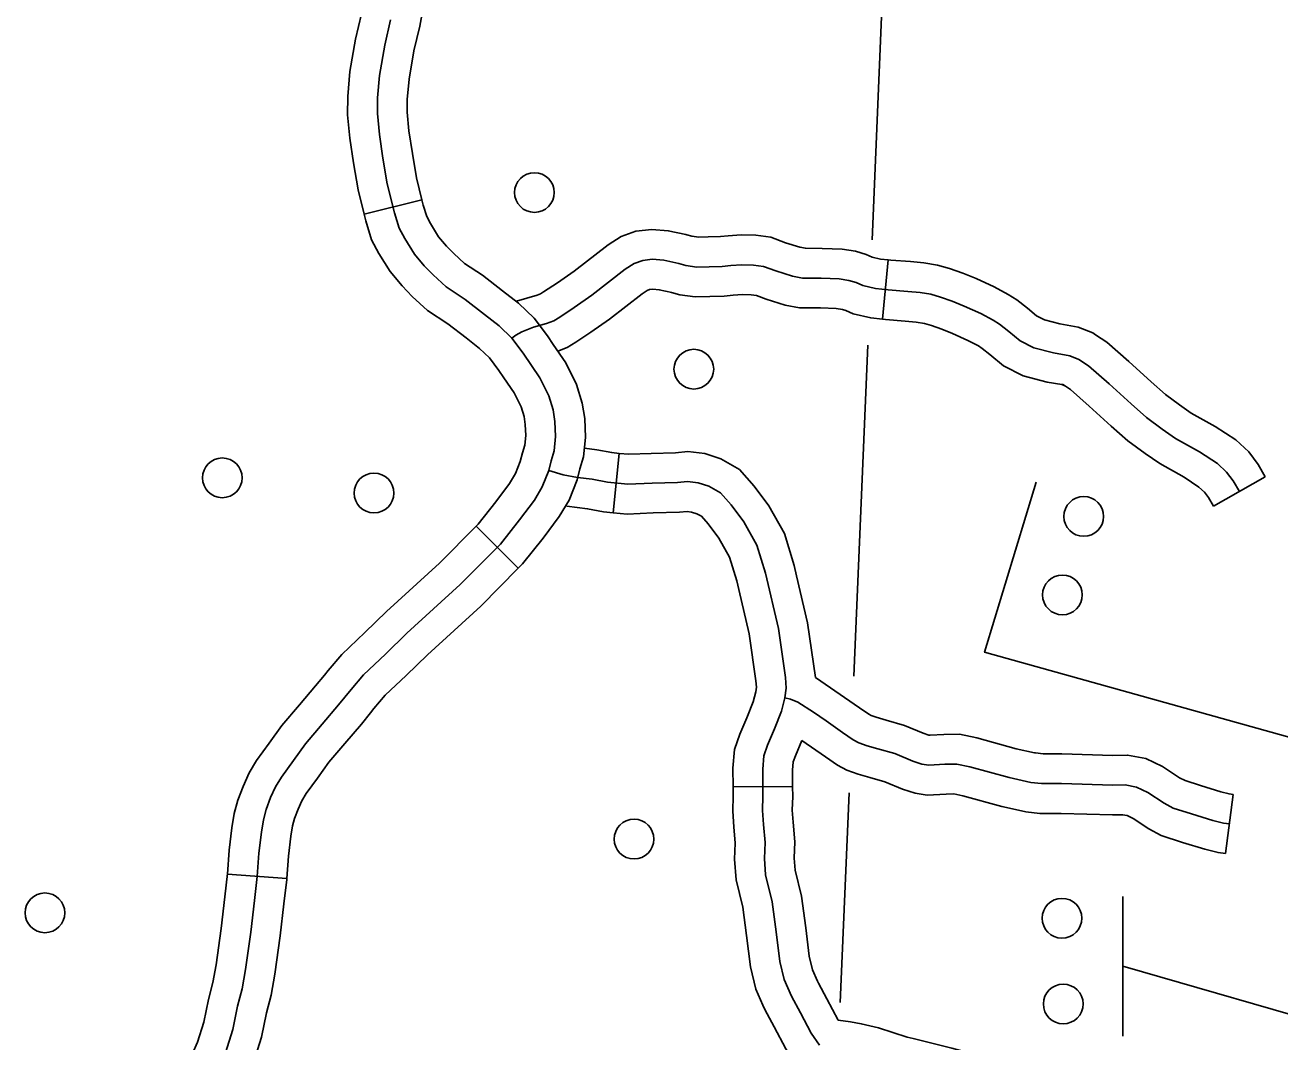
# Model space of a CAD drawing. Extents: x 653372 to 905732, y 627442 to 787275.
# Drawn here: x 723610 to 726770, y 747229 to 749788 of the extents above; entities that cross this region are included whole.
import ezdxf

# ---------------------------------------------------------------- set-up
doc = ezdxf.new("R2010")
doc.units = 0
for name, color, linetype in [('31', 7, 'Continuous'), ('45', 7, 'Continuous'), ('5', 7, 'Continuous'), ('56', 7, 'Continuous')]:
    doc.layers.add(name, color=color, linetype=linetype)

msp = doc.modelspace()

# ---------------------------------------------------------------- linework, layer by layer
at = {"layer": '31'}
for p, q in [((724463.7, 749312.2), (724609.4, 749348)), ((724609.4, 749348), (724609.4, 749348)), ((724852.1, 748420.8), (724745.7, 748526.5)), ((724119.8, 747651.2), (724269.4, 747639.8))]:
    msp.add_line(p, q, dxfattribs=at)
for points in [[(724463.7, 749312.2), (724448.7, 749373.4), (724437.2, 749441.1), (724427.8, 749503.4), (724422, 749562.4), (724422.6, 749608.6), (724428.2, 749671), (724442.2, 749752.9), (724457.2, 749816.7), (724466.4, 749864.8)], [(724609.4, 749348), (724595.7, 749403.9), (724585.3, 749464.8), (724576.7, 749521.9), (724572.1, 749568.7), (724572.6, 749600.9), (724577.1, 749651.7), (724589.3, 749723.1), (724603.9, 749785.4), (724613.7, 749836.3)], [(724217.2, 747813.9), (724228.2, 747843.4), (724240.5, 747870.7), (724255.5, 747895.2), (724285.8, 747936.9), (724316.1, 747978.6), (724358.1, 748028.7), (724399.4, 748076.8), (724431, 748115.7), (724462.5, 748152.6), (724517.4, 748205), (724571.7, 748257.5), (724705.8, 748379.9), (724806.8, 748481.7), (724855.2, 748542.4), (724892.6, 748592.6), (724912.5, 748625.8), (724928.6, 748666.6), (724934.7, 748691.4), (724942.2, 748716.2), (724946, 748752.5), (724944.4, 748790.4), (724939.9, 748819.7), (724928.8, 748855.1), (724906.5, 748900.4), (724864.5, 748962.5), (724835.9, 749000.5), (724803.7, 749031.2), (724766.7, 749060.1), (724717.9, 749097.3), (724670.2, 749129.2), (724637.3, 749159.2), (724615.3, 749181.8), (724590.5, 749211.6), (724566, 749250.9), (724551.9, 749277), (724540.2, 749315.2), (724522.2, 749388.7), (724511.3, 749452.9), (724502.3, 749512.7), (724497.1, 749565.5), (724497.6, 749604.7), (724502.7, 749661.3), (724515.8, 749738), (724530.5, 749801.1)], [(724609.4, 749348), (724612.6, 749335.1), (724621.5, 749306), (724630.9, 749288.5), (724651.4, 749255.6), (724671, 749232), (724689.5, 749213.2), (724716.6, 749188.4), (724761.5, 749158.4), (724812.6, 749119.4), (724852.8, 749088.1), (724892.1, 749050.5), (724925.5, 749006.1), (724940.2, 748984.5)], [(724816, 748900.4), (724803.4, 748918.9), (724779.7, 748950.5), (724754.7, 748974.4), (724720.9, 749000.7), (724674.3, 749036.3), (724623.8, 749070), (724585.1, 749105.3), (724559.5, 749131.5), (724529.6, 749167.6), (724501.1, 749213.2), (724482.4, 749247.9), (724467.9, 749295.2), (724463.7, 749312.2)], [(724940.2, 748984.5), (724971.5, 748938.2), (724998.7, 748883.1), (725013.2, 748836.7), (725019.2, 748797.7), (725021.2, 748750.2), (725016.1, 748701.3), (725007.1, 748671.5), (725000.2, 748643.7), (724980, 748592.5), (724955, 748550.9), (724914.7, 748496.6), (724862.9, 748431.7), (724852.1, 748420.8)], [(724745.7, 748526.5), (724750.7, 748531.6), (724795.8, 748588.1), (724830.1, 748634.4), (724845, 748659.1), (724857, 748689.4), (724862.4, 748711.3), (724868.4, 748731), (724870.8, 748754.9), (724869.7, 748783.1), (724866.7, 748802.6), (724859, 748827.2), (724841.5, 748862.7), (724816, 748900.4)], [(724363.7, 748151.8), (724373.3, 748163.7), (724408, 748204.2), (724465.5, 748259.1), (724520.4, 748312.1), (724653.9, 748434.1), (724745.7, 748526.5)], [(724480.2, 748057.3), (724488.6, 748067.7), (724517, 748101), (724569.4, 748150.9), (724623.1, 748202.8), (724757.7, 748325.8), (724852.1, 748420.8)], [(724119.8, 747651.2), (724124.4, 747710.9), (724131.1, 747767.3), (724136.9, 747803.3), (724145.7, 747836.7), (724158.9, 747871.9), (724174.1, 747905.7), (724193, 747936.8), (724225.1, 747981), (724257, 748024.8), (724300.9, 748077.2), (724341.8, 748124.8), (724363.7, 748151.8)], [(724269.4, 747639.8), (724273.7, 747696.4), (724279.7, 747746.5), (724283.8, 747772.3), (724288.8, 747791.2), (724297.6, 747814.8), (724307, 747835.7), (724318, 747853.6), (724346.4, 747892.8), (724375.2, 747932.4), (724415.3, 747980.1), (724457, 748028.7), (724480.2, 748057.3)], [(723832.7, 746817), (723878.6, 746835.9), (723909.5, 746858.6), (723927.3, 746874.9), (723940.2, 746892.1), (723971.2, 746933.8), (724001, 746976.1), (724035.7, 747028.5), (724058.5, 747069), (724078.6, 747112.3), (724100.6, 747170.6), (724114.4, 747201.2), (724133, 747259.5), (724144.9, 747318.6), (724156.4, 747362.2), (724165.3, 747410.6), (724178.2, 747504.8), (724187.4, 747584.9), (724194.6, 747645), (724199, 747703.7), (724205.4, 747756.9), (724210.4, 747787.8), (724217.2, 747813.9)], [(724015.6, 747157.9), (724031.3, 747199.2), (724044.2, 747228.1), (724060.3, 747278.4), (724071.8, 747335.5), (724083.1, 747378.5), (724091.2, 747422.4), (724103.8, 747514.2), (724112.9, 747593.7), (724119.9, 747652.3), (724119.8, 747651.1)], [(724269.4, 747639.8), (724269.2, 747637.7), (724261.9, 747576.2), (724252.6, 747495.4), (724239.3, 747398.7), (724229.6, 747345.8), (724218, 747301.6), (724205.7, 747240.6), (724184.5, 747174.4), (724170, 747141.9), (724155.9, 747104.8)]]:
    msp.add_lwpolyline(points, dxfattribs=at)
at = {"layer": '45'}
for p, q in [((725783, 749197.5), (725768.7, 749048.1)), ((725106, 748710.1), (725091.3, 748560.8)), ((726732.9, 748650.9), (726602.4, 748576.9)), ((725542.8, 747871.8), (725392.8, 747870.5)), ((726652.2, 747851.6), (726632.8, 747702.8))]:
    msp.add_line(p, q, dxfattribs=at)
for points in [[(725276.4, 749260.1), (725274, 749260.7), (725229.4, 749270.5), (725187.9, 749274), (725147.8, 749269.2), (725111.3, 749255.9), (725077.9, 749235.3), (724992.3, 749168.4), (724950.8, 749139.3), (724915.7, 749116.4), (724908.1, 749111.6), (724899.7, 749108.5), (724847.3, 749093.3)], [(725783, 749197.5), (725764.1, 749199.3), (725743, 749204.3), (725727.8, 749210.8), (725700.7, 749218.7), (725667.5, 749223.9), (725616.8, 749226), (725575.1, 749226.4), (725560.7, 749229.2), (725524.8, 749240.5), (725487.7, 749254.1), (725450.4, 749259.1), (725412.8, 749260.2), (725380.3, 749257.6), (725360.8, 749255.8), (725330.4, 749254.8), (725306.3, 749254.3), (725289, 749256.7), (725276.4, 749260.1)], [(726667.6, 748613.9), (726652.4, 748640.7), (726635.5, 748663), (726612.2, 748684.5), (726567.4, 748713.9), (726507.1, 748747.9), (726473.5, 748770.8), (726433.8, 748800), (726395.3, 748834.5), (726339.7, 748885), (726288.1, 748930.2), (726263.6, 748946.5), (726241, 748955.5), (726199.7, 748963), (726150.2, 748975.9), (726115.4, 748993.6), (726087, 749017.3), (726063.6, 749035.7), (726048.1, 749045.5), (726016.9, 749062), (725974.9, 749081), (725944.6, 749093.3), (725915.3, 749103.6), (725891.1, 749110.5), (725863.7, 749115), (725833.1, 749118), (725783.4, 749122.1), (725751.7, 749125.1), (725719.2, 749132.8), (725702.4, 749140.1), (725684.4, 749145.3), (725660.1, 749149.2), (725614.9, 749151), (725567.7, 749151.4), (725542.2, 749156.3), (725500.5, 749169.6), (725469.7, 749180.9), (725444.3, 749184.2), (725414.7, 749185.1), (725386.8, 749182.8), (725365.4, 749180.9), (725332.4, 749179.8), (725301.8, 749179.2), (725274, 749183.1), (725256.3, 749187.8), (725218.1, 749196.2), (725189.3, 749198.7), (725165.3, 749195.7), (725144.1, 749188.1), (725120.8, 749173.7), (725036.9, 749108.1), (724992.9, 749077.2), (724956.3, 749053.3), (724941.5, 749043.9), (724923.1, 749037.2), (724890.6, 749027.8), (724861.1, 749016.2), (724845.8, 749007.8), (724835.9, 749000.5)], [(726305.6, 749008.7), (726298.8, 749013.2), (726261.8, 749028), (726215.8, 749036.3), (726176.9, 749046.5), (726156.9, 749056.6), (726134.2, 749075.6), (726107, 749097), (726085.8, 749110.4), (726049.9, 749129.4), (726004.5, 749149.9), (725971.1, 749163.5), (725938, 749175.1), (725907.5, 749183.8), (725873.4, 749189.4), (725839.8, 749192.7), (725790, 749196.8), (725783, 749197.5)], [(725238.6, 749114.9), (725206.8, 749121.9), (725190.7, 749123.3), (725182.8, 749122.3), (725176.9, 749120.2), (725163.7, 749112), (725081.6, 749047.8), (725034.9, 749015.1), (724996.9, 748990.3), (724974.8, 748976.3), (724951.5, 748967.7)], [(725768.7, 749048.1), (725739.4, 749050.9), (725695.5, 749061.4), (725677, 749069.4), (725668, 749072), (725652.6, 749074.4), (725613.1, 749076.1), (725560.2, 749076.5), (725523.7, 749083.5), (725476.2, 749098.6), (725451.6, 749107.6), (725438.2, 749109.4), (725416.6, 749110), (725393.3, 749108.1), (725370.1, 749106), (725334.5, 749104.8), (725297.2, 749104), (725259.1, 749109.5), (725238.1, 749115)], [(726228.4, 748879.8), (726220.3, 748883.1), (726183.5, 748889.7), (726123.4, 748905.4), (726073.8, 748930.6), (726039.7, 748959.1), (726020.3, 748974.4), (726010.5, 748980.6), (725983.9, 748994.6), (725945.3, 749012), (725918.1, 749023.1), (725892.5, 749032.1), (725874.6, 749037.2), (725854, 749040.6), (725826.4, 749043.3), (725776.7, 749047.4), (725768.7, 749048.1)], [(726732.9, 748650.9), (726715.2, 748682), (726691.2, 748713.6), (726658.5, 748743.8), (726606.4, 748778), (726546.6, 748811.7), (726516.8, 748832), (726481.2, 748858.3), (726445.6, 748890.2), (726389.6, 748941), (726333.8, 748989.9), (726305.3, 749008.9)], [(726602.4, 748576.9), (726589.7, 748599.3), (726579.7, 748612.4), (726565.9, 748625.2), (726528.3, 748649.8), (726467.5, 748684.2), (726430.1, 748709.6), (726386.4, 748741.8), (726345.1, 748778.8), (726289.8, 748829), (726242.3, 748870.6), (726222, 748884.1)], [(725106, 748710.1), (725087.5, 748711.9), (725049.4, 748719), (725018.3, 748722.9)], [(725552.9, 748401.8), (725546.9, 748427.8), (725522.3, 748508.5), (725482.8, 748578.4), (725446.2, 748627.6), (725408.8, 748669.8), (725362.1, 748696.3), (725321.4, 748709.5), (725278.7, 748714.9), (725247.7, 748711.6), (725186.9, 748710.1), (725130.4, 748707.7), (725106, 748710.1)], [(725610.2, 747220.1), (725589.7, 747250.2), (725562.5, 747301.6), (725540.1, 747343.3), (725521.4, 747385.8), (725510.5, 747430.6), (725501.4, 747506), (725491.4, 747581.4), (725474.8, 747648.8), (725471.7, 747690), (725473.2, 747730.3), (725469.4, 747775.7), (725466.9, 747810.7), (725468, 747847.3), (725467.4, 747915.1), (725470.2, 747949), (725479.7, 747975.8), (725496.7, 748016.3), (725514.6, 748061.2), (725523.4, 748095), (725526.8, 748119.3), (725525, 748145.6), (725506.9, 748269.4), (725474.4, 748408.3), (725452.9, 748478.8), (725419.8, 748537.4), (725387.9, 748580.3), (725360.9, 748610.8), (725331.7, 748627.3), (725305, 748636), (725278, 748639.4), (725252.6, 748636.7), (725189.4, 748635.1), (725128.2, 748632.6), (725076.9, 748637.6), (725037.9, 748644.9), (725001.3, 748649.5), (724964.9, 748655.8), (724928.6, 748666.6)], [(725091.3, 748560.8), (725066.3, 748563.3), (725026.3, 748570.8), (724974, 748577.3)], [(725406.9, 748367.6), (725401.9, 748388.9), (725383.6, 748449.1), (725356.8, 748496.4), (725329.7, 748532.9), (725313, 748551.7), (725301.4, 748558.3), (725288.5, 748562.5), (725277.3, 748563.9), (725257.6, 748561.8), (725191.9, 748560.2), (725126.1, 748557.4), (725091.3, 748560.8)], [(725600.7, 748145.9), (725580.6, 748283.4), (725552.9, 748401.8)], [(725392.8, 747870.5), (725392.4, 747917.8), (725396.2, 747964.9), (725409.7, 748002.9), (725427.2, 748044.7), (725443.2, 748084.7), (725449.8, 748109.7), (725451.4, 748121.8), (725450.3, 748137.5), (725433.1, 748255.5), (725406.9, 748367.6)], [(726151.6, 747956.5), (726106, 747966.6), (726006.6, 747994.1), (725962.8, 748003.2), (725923.1, 748002.4), (725889.1, 748000.4), (725886.1, 748000.9), (725871.7, 748005.5), (725824.7, 748025.1), (725777.9, 748038.8), (725752.8, 748045.7), (725740.3, 748050.1), (725734.4, 748053.2), (725711.1, 748069.4), (725600.7, 748145.9)], [(726642.5, 747777.2), (726627.8, 747779.1), (726600.6, 747785.9), (726547.1, 747802.3), (726501, 747817), (726478.4, 747829.5), (726437, 747856.6), (726408.6, 747870.1), (726379.9, 747875.4), (726348.8, 747874.8), (726219.9, 747878.7), (726169.6, 747878.7), (726142.3, 747881.8), (726087.9, 747893.8), (725988.9, 747921.2), (725955.8, 747928.1), (725926.2, 747927.5), (725885.4, 747925), (725868.5, 747927.7), (725845.8, 747935.1), (725799.7, 747954.2), (725757.4, 747966.6), (725730.3, 747974.1), (725709.8, 747981.4), (725695.2, 747989.2), (725668.4, 748007.8), (725627.1, 748036.4), (725595.2, 748058.8), (725556, 748083.7), (725537, 748091.6), (725523.4, 748095)], [(725542.8, 747871.8), (725542.5, 747912.4), (725544.2, 747933.2), (725549.7, 747948.8), (725565.9, 747987.5)], [(726119.3, 747810), (726069.8, 747821), (725971.2, 747848.2), (725948.8, 747852.9), (725929.2, 747852.5), (725881.7, 747849.6), (725850.9, 747854.6), (725819.8, 747864.7), (725774.7, 747883.4), (725736.9, 747894.4), (725707.7, 747902.5), (725679.3, 747912.6), (725656, 747925.1), (725625.7, 747946.1), (725565.9, 747987.5)], [(726652.2, 747851.6), (726641.7, 747852.9), (726620.7, 747858.2), (726569.5, 747873.9), (726530.8, 747886.2), (726517.2, 747893.7), (726473.8, 747922.2), (726431.8, 747942.1), (726386.1, 747950.5), (726349.3, 747949.9), (726221, 747953.7), (726173.8, 747953.7), (726154.6, 747955.9), (726151.6, 747956.5)], [(725468, 747321), (725450, 747361.6), (725436.5, 747417.3), (725427, 747496.6), (725417.6, 747567.4), (725400.5, 747636.9), (725396.6, 747688.6), (725398.1, 747728.5), (725394.6, 747769.9), (725391.8, 747809.2), (725393, 747848.1), (725392.8, 747870.5)], [(725605.2, 747381.7), (725592.7, 747410), (725584.4, 747444), (725575.8, 747515.4), (725565.3, 747595.3), (725549.1, 747660.7), (725546.8, 747691.4), (725548.4, 747732), (725544.1, 747781.5), (725542, 747812.2), (725543, 747846.5), (725542.8, 747871.8)], [(726632.8, 747702.8), (726613.9, 747705.3), (726580.6, 747713.6), (726524.7, 747730.7), (726471.1, 747747.8), (726439.6, 747765.3), (726400.3, 747791.1), (726385.4, 747798.1), (726373.7, 747800.3), (726348.3, 747799.8), (726218.7, 747803.7), (726165.4, 747803.7), (726130, 747807.7), (726119.3, 747810)], [(725657.1, 747283.2), (725628.7, 747336.9), (725607.6, 747376.2), (725605.2, 747381.7)], [(725696.6, 746851), (725694.3, 746856.3), (725675.9, 746906.4), (725669.1, 746941.7), (725661.7, 746965.7), (725657.8, 746976.6), (725657.2, 746977.6), (725637.9, 747001.8), (725611.4, 747049.6), (725593.3, 747095.1), (725582.6, 747122.8), (725563.2, 747156.5), (725548.5, 747177.4), (725525.4, 747211.4), (725496.3, 747266.4), (725472.7, 747310.4), (725468, 747321)], [(725846.1, 747237.1), (725830.8, 747240.9), (725759, 747264.1), (725715.5, 747274.3), (725688.4, 747279.1), (725657.1, 747283.2)], [(726353.1, 747055.6), (726330.5, 747065.2), (726280.9, 747087.7), (726242.5, 747105.1), (726160, 747142.3), (726058.7, 747181.9), (725943.6, 747213.1), (725846.1, 747237.1)]]:
    msp.add_lwpolyline(points, dxfattribs=at)
at = {"layer": '5'}
for points in [[(725806.1, 750753.3), (725743.1, 749247.8)], [(725732, 748982.7), (725697.1, 748148.9)], [(725684.8, 747855.6), (725662.7, 747327.4)]]:
    msp.add_lwpolyline(points, dxfattribs=at)
at = {"layer": '56'}
for points in [[(726156.2, 748637.7), (726026.1, 748209.4), (727583.2, 747775.2)], [(726373.8, 747594.6), (726373.9, 747242.9)], [(726373.8, 747418.8), (726939.3, 747256.2)]]:
    msp.add_lwpolyline(points, dxfattribs=at)
for centre in [(724892.6, 749366.7), (725294, 748922), (724106.8, 748648.5), (724488.7, 748610.3), (726275.7, 748551.4), (726222.1, 748353.8), (725143.4, 747739.1), (723660.2, 747553.4), (726221, 747539.8), (726224.2, 747324)]:
    msp.add_circle(centre, 50, dxfattribs=at)

doc.saveas('drawing.dxf')
